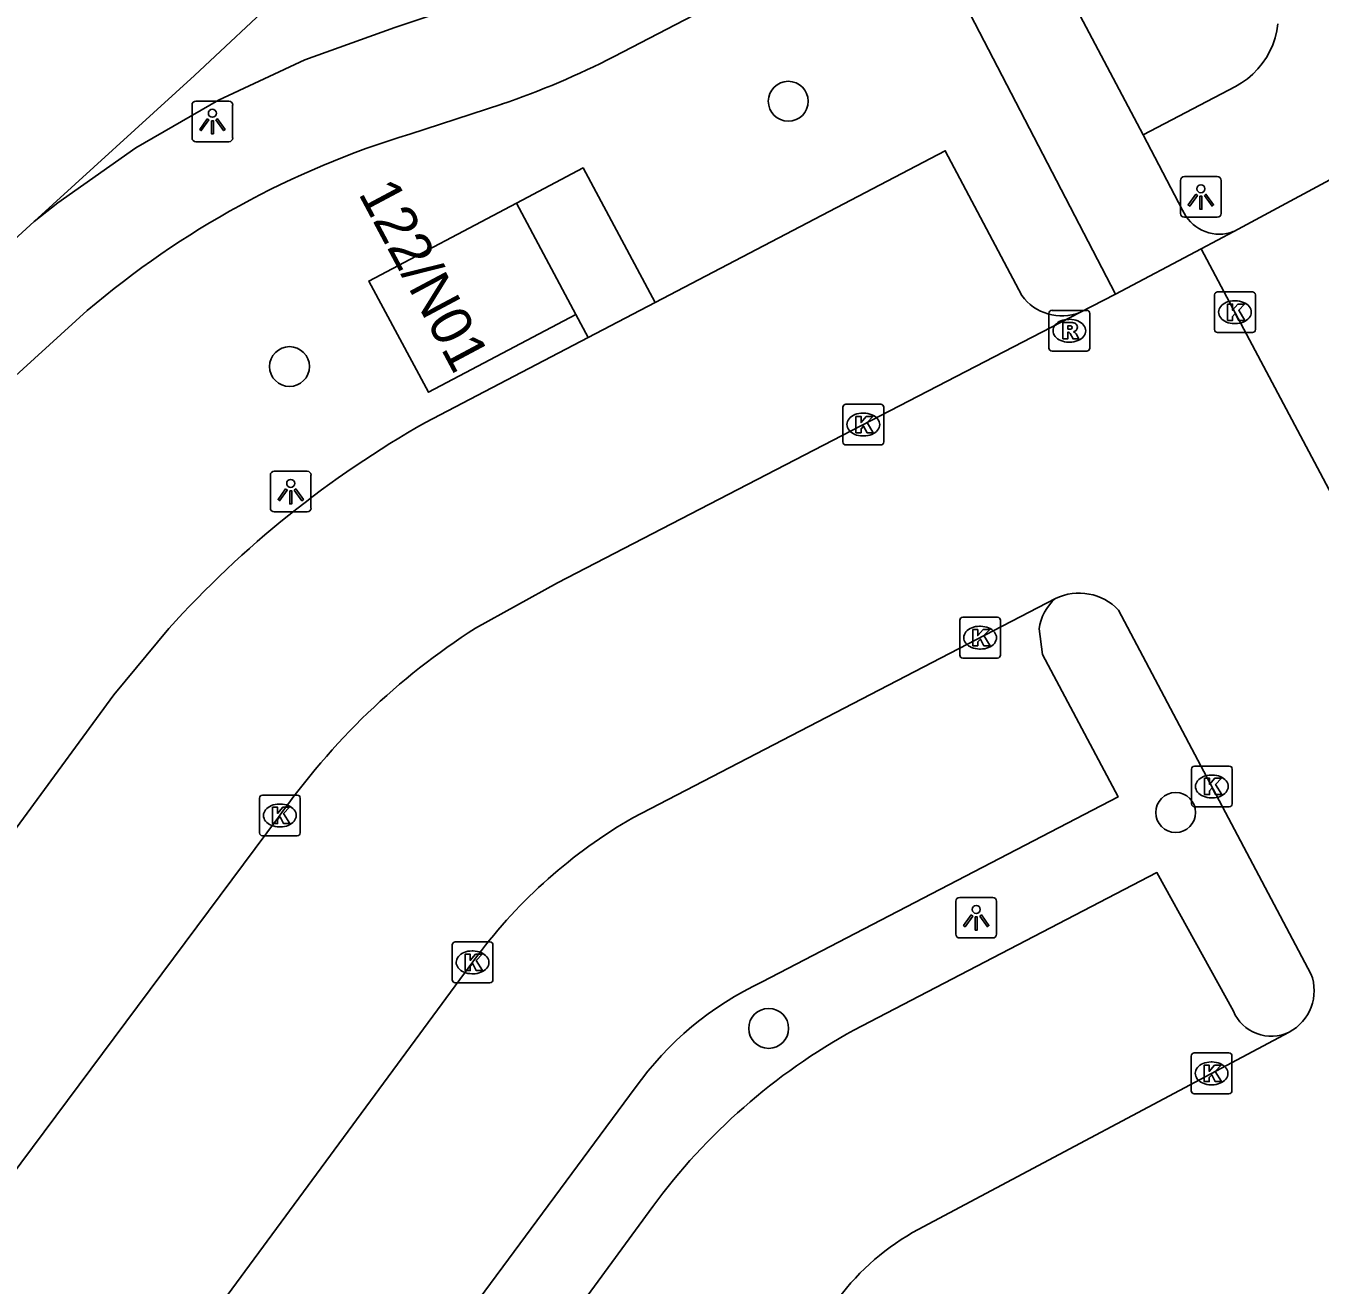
# Model space of a CAD drawing. Extents: x 160304 to 160954, y 383686 to 384161.
# Drawn here: x 160800.21 to 160831.95, y 383855.78 to 383886.65 of the extents above; entities that cross this region are included whole.
import ezdxf

# ---------------------------------------------------------------- set-up
doc = ezdxf.new("R2010")
doc.units = 0
for name, color, linetype in [('IMGEO_Boom', 7, 'Continuous'), ('IMGEO_Fietspad_open', 7, 'Continuous'), ('IMGEO_Kolk', 7, 'Continuous'), ('IMGEO_Lichtpunt', 7, 'Continuous'), ('IMGEO_Pand', 7, 'Continuous'), ('IMGEO_Pand_nummerreeks', 7, 'Continuous'), ('IMGEO_Parkeervlak_open', 7, 'Continuous'), ('IMGEO_Rijbaan_lokaal_open', 7, 'Continuous'), ('IMGEO_Rioolput', 7, 'Continuous'), ('IMGEO_Voetpad_open', 7, 'Continuous')]:
    doc.layers.add(name, color=color, linetype=linetype)

msp = doc.modelspace()

# ---------------------------------------------------------------- linework, layer by layer
at = {"layer": 'IMGEO_Boom'}
for centre in [(160818.906, 383884.802), (160806.675, 383878.298), (160828.407, 383867.364), (160818.426, 383862.071)]:
    msp.add_circle(centre, 0.489, dxfattribs=at)
at = {"layer": 'IMGEO_Fietspad_open'}
for points in [[(160827.606, 383883.979), (160823.998, 383890.809)], [(160821.929, 383889.714), (160826.93, 383880.074)], [(160800.417, 383881.852), (160800.991, 383882.31), (160802.905, 383883.658), (160804.931, 383884.831), (160807.054, 383885.818), (160809.256, 383886.611), (160811.155, 383887.239)], [(160829.832, 383881.61), (160829.819, 383881.605), (160829.736, 383881.578), (160829.65, 383881.559), (160829.564, 383881.547), (160829.476, 383881.543), (160829.388, 383881.547), (160829.302, 383881.559), (160829.216, 383881.579), (160829.133, 383881.606), (160829.052, 383881.64), (160828.975, 383881.681), (160828.902, 383881.73), (160828.833, 383881.784), (160828.77, 383881.845), (160828.712, 383881.91), (160828.66, 383881.981), (160828.615, 383882.056), (160828.577, 383882.135), (160827.606, 383883.979)], [(160829.033, 383881.187), (160829.832, 383881.61)]]:
    msp.add_lwpolyline(points, dxfattribs=at)
at = {"layer": 'IMGEO_Kolk'}
for p, q in [((160829.36, 383879.205), (160829.36, 383880.057)), ((160829.435, 383880.131), (160830.287, 383880.131)), ((160829.848, 383879.911), (160829.873, 383879.911)), ((160830.361, 383880.057), (160830.361, 383879.205)), ((160829.871, 383879.351), (160829.846, 383879.351)), ((160830.287, 383879.131), (160829.435, 383879.131)), ((160820.321, 383877.376), (160821.173, 383877.376)), ((160820.246, 383876.45), (160820.246, 383877.302)), ((160820.734, 383877.156), (160820.759, 383877.156)), ((160821.247, 383877.302), (160821.247, 383876.45)), ((160821.173, 383876.376), (160820.321, 383876.376)), ((160820.757, 383876.596), (160820.732, 383876.596)), ((160823.111, 383871.225), (160823.111, 383872.077)), ((160823.186, 383872.151), (160824.038, 383872.151)), ((160824.112, 383872.077), (160824.112, 383871.225)), ((160823.599, 383871.931), (160823.624, 383871.931)), ((160823.622, 383871.371), (160823.597, 383871.371)), ((160824.038, 383871.151), (160823.186, 383871.151)), ((160828.868, 383868.502), (160829.72, 383868.502)), ((160828.793, 383867.576), (160828.793, 383868.428)), ((160829.281, 383868.282), (160829.306, 383868.282)), ((160829.794, 383868.428), (160829.794, 383867.576)), ((160805.937, 383866.865), (160805.937, 383867.717)), ((160806.012, 383867.791), (160806.864, 383867.791)), ((160806.425, 383867.571), (160806.45, 383867.571)), ((160806.938, 383867.717), (160806.938, 383866.865)), ((160829.72, 383867.502), (160828.868, 383867.502)), ((160829.304, 383867.722), (160829.279, 383867.722)), ((160806.448, 383867.011), (160806.423, 383867.011)), ((160806.864, 383866.791), (160806.012, 383866.791)), ((160810.663, 383863.264), (160810.663, 383864.116)), ((160810.738, 383864.19), (160811.59, 383864.19)), ((160811.664, 383864.116), (160811.664, 383863.264)), ((160811.151, 383863.97), (160811.176, 383863.97)), ((160811.174, 383863.41), (160811.149, 383863.41)), ((160811.59, 383863.19), (160810.738, 383863.19)), ((160828.861, 383861.468), (160829.713, 383861.468)), ((160828.786, 383860.542), (160828.786, 383861.394)), ((160829.274, 383861.248), (160829.299, 383861.248)), ((160829.787, 383861.394), (160829.787, 383860.542)), ((160829.297, 383860.688), (160829.272, 383860.688)), ((160829.713, 383860.468), (160828.861, 383860.468))]:
    msp.add_line(p, q, dxfattribs=at)
for points in [[(160829.36, 383879.205), (160829.36, 383880.057)], [(160829.435, 383880.131), (160830.287, 383880.131)], [(160830.361, 383880.057), (160830.361, 383879.205)], [(160829.681, 383879.831), (160829.804, 383879.831), (160829.804, 383879.68), (160829.934, 383879.831), (160830.098, 383879.831), (160829.952, 383879.68), (160830.105, 383879.431), (160829.953, 383879.431), (160829.868, 383879.595), (160829.804, 383879.528), (160829.804, 383879.431), (160829.681, 383879.431), (160829.681, 383879.831)], [(160830.287, 383879.131), (160829.435, 383879.131)], [(160820.321, 383877.376), (160821.173, 383877.376)], [(160820.246, 383876.45), (160820.246, 383877.302)], [(160820.567, 383877.076), (160820.69, 383877.076), (160820.69, 383876.925), (160820.82, 383877.076), (160820.984, 383877.076), (160820.838, 383876.925), (160820.991, 383876.676), (160820.839, 383876.676), (160820.754, 383876.84), (160820.69, 383876.773), (160820.69, 383876.676), (160820.567, 383876.676), (160820.567, 383877.076)], [(160821.247, 383877.302), (160821.247, 383876.45)], [(160821.173, 383876.376), (160820.321, 383876.376)], [(160823.111, 383871.225), (160823.111, 383872.077)], [(160823.186, 383872.151), (160824.038, 383872.151)], [(160824.112, 383872.077), (160824.112, 383871.225)], [(160823.432, 383871.851), (160823.555, 383871.851), (160823.555, 383871.7), (160823.685, 383871.851), (160823.849, 383871.851), (160823.703, 383871.7), (160823.856, 383871.451), (160823.704, 383871.451), (160823.619, 383871.615), (160823.555, 383871.548), (160823.555, 383871.451), (160823.432, 383871.451), (160823.432, 383871.851)], [(160824.038, 383871.151), (160823.186, 383871.151)], [(160828.868, 383868.502), (160829.72, 383868.502)], [(160828.793, 383867.576), (160828.793, 383868.428)], [(160829.114, 383868.202), (160829.237, 383868.202), (160829.237, 383868.051), (160829.367, 383868.202), (160829.531, 383868.202), (160829.385, 383868.051), (160829.538, 383867.802), (160829.386, 383867.802), (160829.301, 383867.966), (160829.237, 383867.899), (160829.237, 383867.802), (160829.114, 383867.802), (160829.114, 383868.202)], [(160829.794, 383868.428), (160829.794, 383867.576)], [(160805.937, 383866.865), (160805.937, 383867.717)], [(160806.012, 383867.791), (160806.864, 383867.791)], [(160806.258, 383867.491), (160806.381, 383867.491), (160806.381, 383867.34), (160806.511, 383867.491), (160806.675, 383867.491), (160806.529, 383867.34), (160806.682, 383867.091), (160806.53, 383867.091), (160806.445, 383867.255), (160806.381, 383867.188), (160806.381, 383867.091), (160806.258, 383867.091), (160806.258, 383867.491)], [(160806.938, 383867.717), (160806.938, 383866.865)], [(160829.72, 383867.502), (160828.868, 383867.502)], [(160806.864, 383866.791), (160806.012, 383866.791)], [(160810.663, 383863.264), (160810.663, 383864.116)], [(160810.738, 383864.19), (160811.59, 383864.19)], [(160811.664, 383864.116), (160811.664, 383863.264)], [(160810.984, 383863.89), (160811.107, 383863.89), (160811.107, 383863.739), (160811.237, 383863.89), (160811.401, 383863.89), (160811.255, 383863.739), (160811.408, 383863.49), (160811.256, 383863.49), (160811.171, 383863.654), (160811.107, 383863.587), (160811.107, 383863.49), (160810.984, 383863.49), (160810.984, 383863.89)], [(160811.59, 383863.19), (160810.738, 383863.19)], [(160828.861, 383861.468), (160829.713, 383861.468)], [(160828.786, 383860.542), (160828.786, 383861.394)], [(160829.107, 383861.168), (160829.23, 383861.168), (160829.23, 383861.017), (160829.36, 383861.168), (160829.524, 383861.168), (160829.378, 383861.017), (160829.531, 383860.768), (160829.379, 383860.768), (160829.294, 383860.932), (160829.23, 383860.865), (160829.23, 383860.768), (160829.107, 383860.768), (160829.107, 383861.168)], [(160829.787, 383861.394), (160829.787, 383860.542)], [(160829.713, 383860.468), (160828.861, 383860.468)]]:
    msp.add_lwpolyline(points, dxfattribs=at)
for centre, start, end in [((160829.437, 383880.055), 91.552, 178.448), ((160829.437, 383880.055), 91.552, 178.448), ((160830.285, 383880.055), 1.552, 88.448), ((160830.285, 383880.055), 1.552, 88.448), ((160829.437, 383879.207), 181.552, 268.448), ((160829.437, 383879.207), 181.552, 268.448), ((160830.285, 383879.207), 271.552, 358.448), ((160830.285, 383879.207), 271.552, 358.448), ((160820.323, 383877.3), 91.552, 178.448), ((160820.323, 383877.3), 91.552, 178.448), ((160821.171, 383877.3), 1.552, 88.448), ((160821.171, 383877.3), 1.552, 88.448), ((160820.323, 383876.452), 181.552, 268.448), ((160820.323, 383876.452), 181.552, 268.448), ((160821.171, 383876.452), 271.552, 358.448), ((160821.171, 383876.452), 271.552, 358.448), ((160823.188, 383872.075), 91.552, 178.448), ((160823.188, 383872.075), 91.552, 178.448), ((160824.036, 383872.075), 1.552, 88.448), ((160824.036, 383872.075), 1.552, 88.448), ((160823.188, 383871.227), 181.552, 268.448), ((160823.188, 383871.227), 181.552, 268.448), ((160824.036, 383871.227), 271.552, 358.448), ((160824.036, 383871.227), 271.552, 358.448), ((160828.87, 383868.426), 91.552, 178.448), ((160828.87, 383868.426), 91.552, 178.448), ((160829.718, 383868.426), 1.552, 88.448), ((160829.718, 383868.426), 1.552, 88.448), ((160806.014, 383867.715), 91.552, 178.448), ((160806.014, 383867.715), 91.552, 178.448), ((160806.862, 383867.715), 1.552, 88.448), ((160806.862, 383867.715), 1.552, 88.448), ((160828.87, 383867.578), 181.552, 268.448), ((160828.87, 383867.578), 181.552, 268.448), ((160829.718, 383867.578), 271.552, 358.448), ((160829.718, 383867.578), 271.552, 358.448), ((160806.014, 383866.867), 181.552, 268.448), ((160806.014, 383866.867), 181.552, 268.448), ((160806.862, 383866.867), 271.552, 358.448), ((160806.862, 383866.867), 271.552, 358.448), ((160810.74, 383864.114), 91.552, 178.448), ((160810.74, 383864.114), 91.552, 178.448), ((160811.588, 383864.114), 1.552, 88.448), ((160811.588, 383864.114), 1.552, 88.448), ((160810.74, 383863.266), 181.552, 268.448), ((160810.74, 383863.266), 181.552, 268.448), ((160811.588, 383863.266), 271.552, 358.448), ((160811.588, 383863.266), 271.552, 358.448), ((160828.863, 383861.392), 91.552, 178.448), ((160828.863, 383861.392), 91.552, 178.448), ((160829.711, 383861.392), 1.552, 88.448), ((160829.711, 383861.392), 1.552, 88.448), ((160828.863, 383860.544), 181.552, 268.448), ((160828.863, 383860.544), 181.552, 268.448), ((160829.711, 383860.544), 271.552, 358.448), ((160829.711, 383860.544), 271.552, 358.448)]:
    msp.add_arc(centre, 0.0765, start, end, dxfattribs=at)
for centre, major_axis, ratio, start_param, end_param in [((160829.847, 383879.631), (-0.387, 0.002), 0.722429, 4.712389, 7.853982), ((160829.872, 383879.631), (-0.39, 0.002), 0.717154, 1.570796, 4.712389), ((160820.733, 383876.876), (-0.387, 0.002), 0.722429, 4.712389, 7.853982), ((160820.758, 383876.876), (-0.39, 0.002), 0.717154, 1.570796, 4.712389), ((160823.598, 383871.651), (-0.387, 0.002), 0.722429, 4.712389, 7.853982), ((160823.623, 383871.651), (-0.39, 0.002), 0.717154, 1.570796, 4.712389), ((160829.28, 383868.002), (-0.387, 0.002), 0.722429, 4.712389, 7.853982), ((160829.305, 383868.002), (-0.39, 0.002), 0.717154, 1.570796, 4.712389), ((160806.424, 383867.291), (-0.387, 0.002), 0.722429, 4.712389, 7.853982), ((160806.449, 383867.291), (-0.39, 0.002), 0.717154, 1.570796, 4.712389), ((160811.15, 383863.69), (-0.387, 0.002), 0.722429, 4.712389, 7.853982), ((160811.175, 383863.69), (-0.39, 0.002), 0.717154, 1.570796, 4.712389), ((160829.273, 383860.968), (-0.387, 0.002), 0.722429, 4.712389, 7.853982), ((160829.298, 383860.968), (-0.39, 0.002), 0.717154, 1.570796, 4.712389)]:
    msp.add_ellipse(centre, major_axis=major_axis, ratio=ratio, start_param=start_param, end_param=end_param, dxfattribs=at)
at = {"layer": 'IMGEO_Lichtpunt'}
for p, q in [((160804.285, 383884.71), (160804.285, 383883.903)), ((160804.285, 383884.71), (160804.285, 383883.903)), ((160805.187, 383884.805), (160804.379, 383884.805)), ((160805.187, 383884.805), (160804.379, 383884.805)), ((160805.281, 383883.903), (160805.281, 383884.71)), ((160805.281, 383883.903), (160805.281, 383884.71)), ((160804.379, 383883.809), (160805.187, 383883.809)), ((160804.379, 383883.809), (160805.187, 383883.809)), ((160828.526, 383882.859), (160828.526, 383882.052)), ((160828.526, 383882.859), (160828.526, 383882.052)), ((160829.428, 383882.954), (160828.62, 383882.954)), ((160829.428, 383882.954), (160828.62, 383882.954)), ((160829.522, 383882.052), (160829.522, 383882.859)), ((160829.522, 383882.052), (160829.522, 383882.859)), ((160828.62, 383881.958), (160829.428, 383881.958)), ((160828.62, 383881.958), (160829.428, 383881.958)), ((160806.206, 383875.635), (160806.206, 383874.828)), ((160806.206, 383875.635), (160806.206, 383874.828)), ((160807.108, 383875.73), (160806.3, 383875.73)), ((160807.108, 383875.73), (160806.3, 383875.73)), ((160807.202, 383874.828), (160807.202, 383875.635)), ((160807.202, 383874.828), (160807.202, 383875.635)), ((160806.3, 383874.734), (160807.108, 383874.734)), ((160806.3, 383874.734), (160807.108, 383874.734)), ((160823.919, 383865.284), (160823.111, 383865.284)), ((160823.919, 383865.284), (160823.111, 383865.284)), ((160823.017, 383865.189), (160823.017, 383864.382)), ((160823.017, 383865.189), (160823.017, 383864.382)), ((160824.013, 383864.382), (160824.013, 383865.189)), ((160824.013, 383864.382), (160824.013, 383865.189)), ((160823.111, 383864.288), (160823.919, 383864.288)), ((160823.111, 383864.288), (160823.919, 383864.288))]:
    msp.add_line(p, q, dxfattribs=at)
for points in [[(160804.659, 383884.374), (160804.698, 383884.346), (160804.51, 383884.084), (160804.472, 383884.111), (160804.659, 383884.374)], [(160804.761, 383884.326), (160804.808, 383884.326), (160804.808, 383884.004), (160804.761, 383884.004), (160804.761, 383884.326)], [(160804.871, 383884.346), (160804.909, 383884.373), (160805.096, 383884.111), (160805.057, 383884.083), (160804.871, 383884.346)], [(160828.9, 383882.523), (160828.939, 383882.495), (160828.751, 383882.233), (160828.713, 383882.26), (160828.9, 383882.523)], [(160829.002, 383882.475), (160829.049, 383882.475), (160829.049, 383882.153), (160829.002, 383882.153), (160829.002, 383882.475)], [(160829.112, 383882.495), (160829.15, 383882.522), (160829.337, 383882.26), (160829.298, 383882.232), (160829.112, 383882.495)], [(160806.58, 383875.299), (160806.619, 383875.271), (160806.431, 383875.009), (160806.393, 383875.036), (160806.58, 383875.299)], [(160806.682, 383875.251), (160806.729, 383875.251), (160806.729, 383874.929), (160806.682, 383874.929), (160806.682, 383875.251)], [(160806.792, 383875.271), (160806.83, 383875.298), (160807.017, 383875.036), (160806.978, 383875.008), (160806.792, 383875.271)], [(160823.391, 383864.853), (160823.43, 383864.825), (160823.242, 383864.563), (160823.204, 383864.59), (160823.391, 383864.853)], [(160823.493, 383864.805), (160823.54, 383864.805), (160823.54, 383864.483), (160823.493, 383864.483), (160823.493, 383864.805)], [(160823.603, 383864.825), (160823.641, 383864.852), (160823.828, 383864.59), (160823.789, 383864.562), (160823.603, 383864.825)]]:
    msp.add_lwpolyline(points, dxfattribs=at)
for centre in [(160804.784, 383884.508), (160829.025, 383882.657), (160806.705, 383875.433), (160823.516, 383864.987)]:
    msp.add_circle(centre, 0.0994, dxfattribs=at)
for centre, start, end in [((160804.379, 383884.71), 90, 180), ((160804.379, 383884.71), 90, 180), ((160805.187, 383884.71), 0, 90), ((160805.187, 383884.71), 0, 90), ((160804.379, 383883.903), 180, 270), ((160804.379, 383883.903), 180, 270), ((160805.187, 383883.903), 270, 0), ((160805.187, 383883.903), 270, 360), ((160828.62, 383882.859), 90, 180), ((160828.62, 383882.859), 90, 180), ((160829.428, 383882.859), 0, 90), ((160829.428, 383882.859), 0, 90), ((160828.62, 383882.052), 180, 270), ((160828.62, 383882.052), 180, 270), ((160829.428, 383882.052), 270, 0), ((160829.428, 383882.052), 270, 360), ((160806.3, 383875.635), 90, 180), ((160806.3, 383875.635), 90, 180), ((160807.108, 383875.635), 0, 90), ((160807.108, 383875.635), 0, 90), ((160806.3, 383874.828), 180, 270), ((160806.3, 383874.828), 180, 270), ((160807.108, 383874.828), 270, 0), ((160807.108, 383874.828), 270, 360), ((160823.111, 383865.189), 90, 180), ((160823.111, 383865.189), 90, 180), ((160823.919, 383865.189), 0, 90), ((160823.919, 383865.189), 0, 90), ((160823.111, 383864.382), 180, 270), ((160823.111, 383864.382), 180, 270), ((160823.919, 383864.382), 270, 0), ((160823.919, 383864.382), 270, 360)]:
    msp.add_arc(centre, 0.0946, start, end, dxfattribs=at)
at = {"layer": 'IMGEO_Pand'}
for points in [[(160813.7, 383879.574), (160810.086, 383877.667), (160808.619, 383880.394), (160812.24, 383882.306)], [(160813.7, 383879.574), (160812.24, 383882.306)]]:
    msp.add_lwpolyline(points, dxfattribs=at)
at = {"layer": 'IMGEO_Parkeervlak_open'}
for points in [[(160815.641, 383879.87), (160822.754, 383883.588), (160824.634, 383880.04)], [(160810.01, 383876.926), (160814.001, 383879.012)], [(160794.812, 383860.274), (160795.711, 383861.178), (160802.369, 383870.247), (160803.715, 383871.875)]]:
    msp.add_lwpolyline(points, dxfattribs=at)
for centre, radius, start, end in [((160825.615, 383880.754), 1.214, 216.0569, 291.4906), ((160822.331, 383855.122), 25.044, 119.4703, 138.0157)]:
    msp.add_arc(centre, radius, start, end, dxfattribs=at)
at = {"layer": 'IMGEO_Rijbaan_lokaal_open'}
for points in [[(160812.588, 383892.383), (160806.491, 383887.45), (160804.344, 383885.43), (160800.417, 383881.852)], [(160789.328, 383871.488), (160789.367, 383871.552), (160789.683, 383871.981), (160790.036, 383872.381), (160797.285, 383879.019), (160798.938, 383880.511), (160800.417, 383881.852)], [(160826.93, 383880.074), (160829.033, 383881.187)], [(160841.141, 383858.403), (160829.033, 383881.187)], [(160826.06, 383879.625), (160826.93, 383880.074)], [(160826.06, 383879.625), (160813.247, 383872.992), (160811.236, 383871.885)], [(160815.093, 383867.235), (160825.459, 383872.61)], [(160831.725, 383863.41), (160827.007, 383872.326)], [(160806.409, 383867.25), (160799.802, 383858.384)], [(160804.168, 383854.193), (160811.286, 383863.857)], [(160831.187, 383861.977), (160822.093, 383857.144)]]:
    msp.add_lwpolyline(points, dxfattribs=at)
for centre, radius, start, end in [((160826.039, 383871.41), 1.333, 43.4115, 115.7965), ((160820.524, 383857.381), 17.223, 122.6348, 145.0402), ((160821.449, 383856.237), 12.702, 120.0262, 143.1399), ((160830.652, 383862.995), 1.15, 297.7062, 21.1379), ((160824.978, 383851.824), 6.051, 118.4722, 143.2051)]:
    msp.add_arc(centre, radius, start, end, dxfattribs=at)
at = {"layer": 'IMGEO_Rioolput'}
for p, q in [((160825.299, 383878.75), (160825.299, 383879.602)), ((160825.374, 383879.676), (160826.226, 383879.676)), ((160826.3, 383879.602), (160826.3, 383878.75)), ((160825.787, 383879.456), (160825.812, 383879.456)), ((160826.226, 383878.676), (160825.374, 383878.676)), ((160825.81, 383878.896), (160825.785, 383878.896))]:
    msp.add_line(p, q, dxfattribs=at)
for points in [[(160825.299, 383878.75), (160825.299, 383879.602)], [(160825.374, 383879.676), (160826.226, 383879.676)], [(160826.3, 383879.602), (160826.3, 383878.75)], [(160825.888, 383879.374), (160825.636, 383879.376), (160825.636, 383878.976)], [(160825.814, 383879.295), (160825.76, 383879.295), (160825.76, 383879.214)], [(160825.636, 383878.976), (160825.76, 383878.976), (160825.76, 383879.138), (160825.771, 383879.138)], [(160825.76, 383879.214), (160825.812, 383879.214)], [(160825.818, 383879.109), (160825.889, 383878.976), (160826.029, 383878.976), (160825.964, 383879.102)], [(160826.226, 383878.676), (160825.374, 383878.676)]]:
    msp.add_lwpolyline(points, dxfattribs=at)
for centre, radius, start, end in [((160825.376, 383879.6), 0.0765, 91.552, 178.448), ((160825.376, 383879.6), 0.0765, 91.552, 178.448), ((160826.224, 383879.6), 0.0765, 1.552, 88.448), ((160826.224, 383879.6), 0.0765, 1.552, 88.448), ((160825.82, 383879.199), 0.0964, 77.0061, 93.1865), ((160825.834, 383879.256), 0.0378, 276.6634, 79.6772), ((160825.887, 383879.264), 0.109, 350.3612, 89.416), ((160825.885, 383879.264), 0.112, 277.5842, 350.9817), ((160825.77, 383879.085), 0.0533, 26.0293, 88.6989), ((160825.796, 383879.403), 0.19, 274.7715, 282.9687), ((160825.869, 383879.049), 0.108, 29.5134, 73.7905), ((160825.376, 383878.752), 0.0765, 181.552, 268.448), ((160825.376, 383878.752), 0.0765, 181.552, 268.448), ((160826.224, 383878.752), 0.0765, 271.552, 358.448), ((160826.224, 383878.752), 0.0765, 271.552, 358.448)]:
    msp.add_arc(centre, radius, start, end, dxfattribs=at)
for centre, major_axis, ratio, start_param, end_param in [((160825.786, 383879.176), (-0.387, 0.002), 0.722429, 4.712389, 7.853982), ((160825.811, 383879.176), (-0.39, 0.002), 0.717154, 1.570796, 4.712389)]:
    msp.add_ellipse(centre, major_axis=major_axis, ratio=ratio, start_param=start_param, end_param=end_param, dxfattribs=at)
at = {"layer": 'IMGEO_Voetpad_open'}
for points in [[(160814.637, 383885.9), (160818.509, 383887.915), (160821.929, 383889.714)], [(160830.912, 383886.699), (160830.885, 383886.525), (160830.844, 383886.355), (160830.787, 383886.189), (160830.716, 383886.028), (160830.631, 383885.875), (160830.532, 383885.73), (160830.421, 383885.594), (160830.298, 383885.469), (160830.165, 383885.355), (160830.022, 383885.253), (160829.87, 383885.165), (160827.606, 383883.979)], [(160809.628, 383883.999), (160811.878, 383884.728)], [(160812.24, 383882.306), (160813.876, 383883.17), (160815.641, 383879.87)], [(160829.832, 383881.61), (160833.041, 383883.331), (160844.764, 383861.196), (160841.779, 383859.624), (160841.656, 383859.506), (160841.544, 383859.377), (160841.444, 383859.239), (160841.356, 383859.092), (160841.282, 383858.938), (160841.222, 383858.778), (160841.177, 383858.614), (160841.146, 383858.446), (160841.141, 383858.403)], [(160815.641, 383879.87), (160814.001, 383879.012)], [(160792.011, 383870.839), (160801.716, 383879.67)], [(160814.001, 383879.012), (160813.7, 383879.574)], [(160825.057, 383871.869), (160825.145, 383871.24), (160826.995, 383867.748), (160818.268, 383863.21)], [(160820.515, 383862.028), (160827.946, 383865.893), (160829.822, 383862.49)], [(160815.155, 383860.61), (160808.494, 383851.615)], [(160808.033, 383847.388), (160815.584, 383857.703)]]:
    msp.add_lwpolyline(points, dxfattribs=at)
for centre, radius, start, end in [((160805.199, 383904.284), 20.665, 288.856, 297.1747), ((160816.067, 383862.837), 22.12, 106.9221, 130.4478), ((160826.248, 383871.702), 1.202, 130.9999, 172.0396), ((160821.611, 383856.044), 7.908, 115.0093, 144.7284), ((160830.751, 383862.89), 1.011, 203.2742, 295.5309), ((160827.821, 383848.725), 15.177, 118.7751, 143.7332)]:
    msp.add_arc(centre, radius, start, end, dxfattribs=at)

# ---------------------------------------------------------------- texts
at = {"layer": 'IMGEO_Pand_nummerreeks'}
msp.add_text('122/N01', height=1, rotation=298.0402, dxfattribs=at).set_placement((160808.351, 383882.544))

doc.saveas('drawing.dxf')
